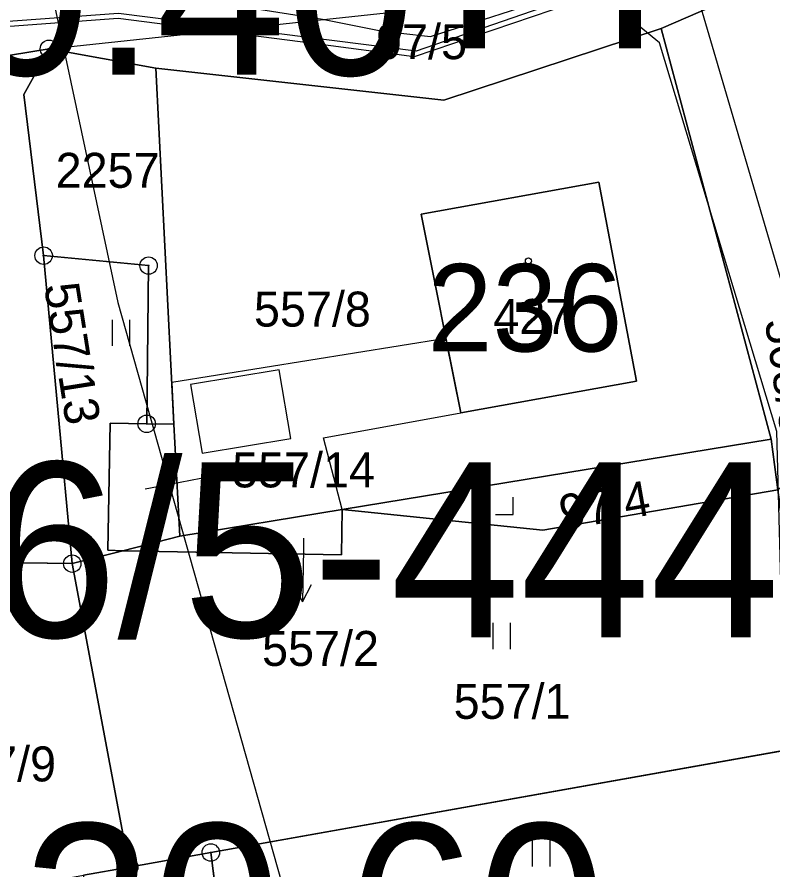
# Model space of a CAD drawing. Extents: x -706130 to -698555, y -971544 to -967260.
# Drawn here: x -704309.36 to -704266.09, y -969660.11 to -969611.32 of the extents above; entities that cross this region are included whole.
import ezdxf

# ---------------------------------------------------------------- set-up
doc = ezdxf.new("R2010")
doc.units = 0
for name, color, linetype in [('_Doplněk budov pro zastavěnost', 7, 'Continuous'), ('BPEJ I-II trida ochrany S', 7, 'Continuous'), ('Docházková izochrona - BUS S', 7, 'Continuous'), ('Docházková izochrona - VLAK N', 7, 'Continuous'), ('Hranice intravilán', 7, 'Continuous'), ('Kanalizace_stoka bez rozlišení N', 7, 'Continuous'), ('KN_Budovy', 7, 'Continuous'), ('KN_Budovy_cisla_domovni', 7, 'Continuous'), ('KN_Hranice_parcel', 7, 'Continuous'), ('KN_Parcelni cisla', 7, 'Continuous'), ('KN_Parcelni cisla_sipky', 7, 'Continuous'), ('KN_Polygon parcely', 7, 'Continuous'), ('KN_POZEMKY_13_ZASTAVENA PLOCHA', 7, 'Continuous'), ('KN_POZEMKY_14_OSTATNI PLOCHA', 7, 'Continuous'), ('KN_POZEMKY_5_ZAHRADA', 7, 'Continuous'), ('KN_POZEMKY_7_TTP', 7, 'Continuous'), ('KN_VYUZITI_12_zastavena plocha_spolecny dvur', 7, 'Continuous'), ('KN_VYUZITI_13_zastavena plocha_zboreniste', 7, 'Continuous'), ('KN_VYUZITI_17_ostatni plocha_ostatni komunikace', 7, 'Continuous'), ('KN_VYUZITI_23_ostatni plocha_manipulacni plocha', 7, 'Continuous'), ('KN_VYUZITI_26_ostatni plocha_jina plocha', 7, 'Continuous'), ('KN_Značky bodu BP', 7, 'Continuous'), ('KN_Značky budov', 7, 'Continuous'), ('KN_Značky kultur', 7, 'Continuous'), ('Nemovité kulturní památky popis', 7, 'Continuous'), ('Plochy smíšené obytné venkovské S', 7, 'Continuous'), ('Plochy verejnych prostranstvi - komunikace ostatni S', 7, 'Continuous'), ('Plynovody STL S', 7, 'Continuous'), ('Regulační bloky zastavěné S', 7, 'Continuous'), ('Regulační kódy zastavěné S', 7, 'Continuous'), ('Trasy cykloturistické N', 7, 'Continuous'), ('Vodovodní řad - přiváděcí S', 7, 'Continuous'), ('Vodovodní řady - rozváděcí S', 7, 'Continuous'), ('VÝŠKOPIS_vrstevnice hlavní', 7, 'Continuous')]:
    doc.layers.add(name, color=color, linetype=linetype)

msp = doc.modelspace()

# ---------------------------------------------------------------- linework, layer by layer
at = {"layer": '_Doplněk budov pro zastavěnost'}
for p, q in [((-704284.808, -969629.712), (-704300.502, -969632.238)), ((-704283.96, -969633.96), (-704284.808, -969629.712)), ((-704300.502, -969632.238), (-704300.38, -969634.62)), ((-704291.811, -969635.393), (-704283.96, -969633.96)), ((-704300.38, -969634.62), (-704300.05, -969641.02)), ((-704290.75, -969639.5), (-704291.811, -969635.393)), ((-704300.05, -969641.02), (-704290.75, -969639.5))]:
    msp.add_line(p, q, dxfattribs=at)
at = {"layer": 'BPEJ I-II trida ochrany S'}
for p, q in [((-704307.53, -969613.14), (-704309.74, -969613.5)), ((-704308.98, -969615.76), (-704307.53, -969613.14)), ((-704307.84, -969624.97), (-704308.98, -969615.76)), ((-704301.83, -969625.54), (-704307.84, -969624.97)), ((-704301.94, -969634.59), (-704301.83, -969625.54)), ((-704304.17, -969641.83), (-704304.03, -969634.55)), ((-704304.03, -969634.55), (-704301.94, -969634.59)), ((-704265.81, -969638.36), (-704279.27, -969640.67)), ((-704290.75, -969639.5), (-704290.79, -969642.09)), ((-704279.27, -969640.67), (-704290.75, -969639.5)), ((-704303.3, -969641.85), (-704304.17, -969641.83)), ((-704290.79, -969642.09), (-704303.3, -969641.85))]:
    msp.add_line(p, q, dxfattribs=at)
at = {"layer": 'Docházková izochrona - BUS S'}
msp.add_arc((-704475.99, -969462.395), 400, 57.53029, 230.24409, dxfattribs=at)
at = {"layer": 'Docházková izochrona - VLAK N'}
msp.add_circle((-704165.451, -969778.767), 800, dxfattribs=at)
at = {"layer": 'Hranice intravilán'}
msp.add_lwpolyline([(-704219.87, -969577.08), (-704227.94, -969580.67), (-704226.95, -969590.76), (-704227.43, -969590.87), (-704224.67, -969614.53), (-704223.58, -969621.24), (-704250.61, -969623.37), (-704260.62, -969624.16), (-704262.7, -969624.32), (-704261.282, -969635.176), (-704265.81, -969638.36), (-704279.27, -969640.67), (-704290.75, -969639.5), (-704290.79, -969642.09), (-704303.3, -969641.85), (-704304.17, -969641.83), (-704304.03, -969634.55), (-704301.94, -969634.59), (-704301.83, -969625.54), (-704307.84, -969624.97), (-704306.2, -969642.59), (-704302.94, -969659.95), (-704305.55, -969660.42)], dxfattribs=at)
at = {"layer": 'Kanalizace_stoka bez rozlišení N'}
msp.add_lwpolyline([(-704272.222, -969603.95), (-704262.665, -969636.472), (-704254.055, -969693.33)], dxfattribs=at)
at = {"layer": 'KN_Budovy'}
msp.add_lwpolyline([(-704286.23, -969622.59), (-704283.96, -969633.96), (-704273.9, -969632.15), (-704276.05, -969620.77)], close=True, dxfattribs=at)
at = {"layer": 'KN_Hranice_parcel'}
for p, q in [((-704272.49, -969611.98), (-704266.19, -969635.47)), ((-704307.53, -969613.14), (-704301.42, -969614.25)), ((-704301.42, -969614.25), (-704300.38, -969634.62)), ((-704286.23, -969622.59), (-704276.05, -969620.77)), ((-704306.2, -969642.59), (-704307.84, -969624.97)), ((-704300.38, -969634.62), (-704301.94, -969634.59)), ((-704300.38, -969634.62), (-704300.05, -969641.02)), ((-704266.19, -969635.47), (-704290.75, -969639.5)), ((-704265.81, -969638.36), (-704266.19, -969635.47)), ((-704290.75, -969639.5), (-704300.05, -969641.02)), ((-704300.05, -969641.02), (-704303.3, -969641.85)), ((-704303.3, -969641.85), (-704306.2, -969642.59)), ((-704317.46, -969642.44), (-704306.2, -969642.59)), ((-704306.2, -969642.59), (-704302.94, -969659.95)), ((-704298.27, -969659.12), (-704263.83, -969652.99)), ((-704302.94, -969659.95), (-704298.27, -969659.12)), ((-704302.94, -969659.95), (-704305.55, -969660.42))]:
    msp.add_line(p, q, dxfattribs=at)
for points in [[(-704272.49, -969611.98), (-704269.54, -969610.7), (-704266.88, -969606.8)], [(-704301.42, -969614.25), (-704284.93, -969616.08), (-704272.49, -969611.98)], [(-704328.25, -969616.65), (-704309.74, -969613.5), (-704307.53, -969613.14)], [(-704307.84, -969624.97), (-704308.98, -969615.76), (-704307.53, -969613.14)], [(-704276.05, -969620.77), (-704273.9, -969632.15), (-704283.96, -969633.96), (-704286.23, -969622.59)], [(-704301.94, -969634.59), (-704301.83, -969625.54), (-704307.84, -969624.97)], [(-704298.77, -969636.27), (-704293.69, -969635.44), (-704294.35, -969631.5), (-704299.43, -969632.35), (-704298.77, -969636.27)], [(-704303.3, -969641.85), (-704304.17, -969641.83), (-704304.03, -969634.55), (-704301.94, -969634.59)], [(-704290.75, -969639.5), (-704279.27, -969640.67), (-704265.81, -969638.36)], [(-704290.75, -969639.5), (-704290.79, -969642.09), (-704303.3, -969641.85)], [(-704296.75, -969673.71), (-704297.39, -969666.01), (-704298.27, -969659.12)]]:
    msp.add_lwpolyline(points, dxfattribs=at)
at = {"layer": 'KN_Parcelni cisla_sipky'}
for p, q in [((-704300.61, -969638.05), (-704297.664, -969637.477)), ((-704297.664, -969637.477), (-704298.743, -969637.177)), ((-704297.664, -969637.477), (-704298.552, -969638.16)), ((-704302.03, -969638.32), (-704300.61, -969638.05)), ((-704292.96, -969641.13), (-704292.97, -969641.77)), ((-704292.97, -969641.77), (-704293.022, -969644.771)), ((-704293.022, -969644.771), (-704293.506, -969643.76)), ((-704293.022, -969644.771), (-704292.504, -969643.778))]:
    msp.add_line(p, q, dxfattribs=at)
at = {"layer": 'KN_Polygon parcely'}
for points in [[(-704284.93, -969616.08), (-704272.49, -969611.98), (-704269.54, -969610.7), (-704266.88, -969606.8), (-704275.63, -969604.11), (-704290.23, -969606.72), (-704290.92, -969602.76), (-704302.05, -969604.86), (-704301.49, -969609.3), (-704307.52, -969608.79), (-704316.53, -969608.79), (-704324.91, -969609.8), (-704328.66, -969610.97), (-704328.25, -969616.65), (-704309.74, -969613.5), (-704307.53, -969613.14), (-704301.42, -969614.25)], [(-704260.08, -969644.38), (-704262.7, -969624.32), (-704265.75, -969607.15), (-704266.03, -969605.55), (-704266.88, -969606.8), (-704269.54, -969610.7), (-704272.49, -969611.98), (-704266.19, -969635.47), (-704265.81, -969638.36), (-704263.83, -969652.99), (-704259.01, -969652.15)], [(-704300.38, -969634.62), (-704300.05, -969641.02), (-704290.75, -969639.5), (-704266.19, -969635.47), (-704272.49, -969611.98), (-704284.93, -969616.08), (-704301.42, -969614.25)], [(-704320.93, -969642.56), (-704317.46, -969642.44), (-704306.2, -969642.59), (-704307.84, -969624.97), (-704308.98, -969615.76), (-704307.53, -969613.14), (-704309.74, -969613.5), (-704328.25, -969616.65), (-704330.13, -969616.97), (-704326.15, -969637.99), (-704327.45, -969642.26)], [(-704307.53, -969613.14), (-704308.98, -969615.76), (-704307.84, -969624.97), (-704301.83, -969625.54), (-704301.94, -969634.59), (-704300.38, -969634.62), (-704301.42, -969614.25)], [(-704273.9, -969632.15), (-704283.96, -969633.96), (-704286.23, -969622.59), (-704276.05, -969620.77)], [(-704286.23, -969622.59), (-704283.96, -969633.96), (-704273.9, -969632.15), (-704276.05, -969620.77)], [(-704304.17, -969641.83), (-704304.03, -969634.55), (-704301.94, -969634.59), (-704301.83, -969625.54), (-704307.84, -969624.97), (-704306.2, -969642.59), (-704303.3, -969641.85)], [(-704300.38, -969634.62), (-704301.94, -969634.59), (-704304.03, -969634.55), (-704304.17, -969641.83), (-704303.3, -969641.85), (-704300.05, -969641.02)], [(-704266.19, -969635.47), (-704290.75, -969639.5), (-704279.27, -969640.67), (-704265.81, -969638.36)], [(-704290.79, -969642.09), (-704303.3, -969641.85), (-704306.2, -969642.59), (-704302.94, -969659.95), (-704298.27, -969659.12), (-704263.83, -969652.99), (-704265.81, -969638.36), (-704279.27, -969640.67), (-704290.75, -969639.5)], [(-704303.3, -969641.85), (-704290.79, -969642.09), (-704290.75, -969639.5), (-704300.05, -969641.02)], [(-704317.92, -969662.67), (-704305.55, -969660.42), (-704302.94, -969659.95), (-704306.2, -969642.59), (-704317.46, -969642.44)], [(-704263.83, -969652.99), (-704298.27, -969659.12), (-704297.39, -969666.01), (-704296.75, -969673.71), (-704265.57, -969661.62), (-704262.81, -969660.55)], [(-704301.67, -969676.58), (-704296.27, -969674.58), (-704296.75, -969673.71), (-704297.39, -969666.01), (-704298.27, -969659.12), (-704302.94, -969659.95), (-704305.55, -969660.42), (-704304.84, -969669.64), (-704325.26, -969671.85), (-704324.81, -969677.85), (-704316.4, -969677.02), (-704316.3, -969678.02)]]:
    msp.add_lwpolyline(points, close=True, dxfattribs=at)
at = {"layer": 'KN_POZEMKY_13_ZASTAVENA PLOCHA'}
for p, q in [((-704269.54, -969610.7), (-704272.49, -969611.98)), ((-704272.49, -969611.98), (-704284.93, -969616.08)), ((-704307.53, -969613.14), (-704309.74, -969613.5)), ((-704301.42, -969614.25), (-704307.53, -969613.14)), ((-704284.93, -969616.08), (-704301.42, -969614.25)), ((-704286.23, -969622.59), (-704276.05, -969620.77)), ((-704276.05, -969620.77), (-704273.9, -969632.15)), ((-704283.96, -969633.96), (-704286.23, -969622.59)), ((-704273.9, -969632.15), (-704283.96, -969633.96)), ((-704290.75, -969639.5), (-704266.19, -969635.47)), ((-704266.19, -969635.47), (-704265.81, -969638.36)), ((-704265.81, -969638.36), (-704279.27, -969640.67)), ((-704279.27, -969640.67), (-704290.75, -969639.5))]:
    msp.add_line(p, q, dxfattribs=at)
at = {"layer": 'KN_POZEMKY_14_OSTATNI PLOCHA'}
for p, q in [((-704272.49, -969611.98), (-704269.54, -969610.7)), ((-704284.93, -969616.08), (-704272.49, -969611.98)), ((-704272.49, -969611.98), (-704266.19, -969635.47)), ((-704266.19, -969635.47), (-704272.49, -969611.98)), ((-704308.98, -969615.76), (-704307.53, -969613.14)), ((-704307.53, -969613.14), (-704301.42, -969614.25)), ((-704301.42, -969614.25), (-704284.93, -969616.08)), ((-704300.38, -969634.62), (-704301.42, -969614.25)), ((-704301.42, -969614.25), (-704300.38, -969634.62)), ((-704307.84, -969624.97), (-704308.98, -969615.76)), ((-704276.05, -969620.77), (-704286.23, -969622.59)), ((-704273.9, -969632.15), (-704276.05, -969620.77)), ((-704286.23, -969622.59), (-704283.96, -969633.96)), ((-704301.83, -969625.54), (-704307.84, -969624.97)), ((-704301.94, -969634.59), (-704301.83, -969625.54)), ((-704283.96, -969633.96), (-704273.9, -969632.15)), ((-704304.17, -969641.83), (-704304.03, -969634.55)), ((-704304.03, -969634.55), (-704301.94, -969634.59)), ((-704300.38, -969634.62), (-704301.94, -969634.59)), ((-704301.94, -969634.59), (-704300.38, -969634.62)), ((-704300.05, -969641.02), (-704300.38, -969634.62)), ((-704300.38, -969634.62), (-704300.05, -969641.02)), ((-704266.19, -969635.47), (-704290.75, -969639.5)), ((-704265.81, -969638.36), (-704266.19, -969635.47)), ((-704290.75, -969639.5), (-704300.05, -969641.02)), ((-704300.05, -969641.02), (-704290.75, -969639.5)), ((-704290.75, -969639.5), (-704290.79, -969642.09)), ((-704300.05, -969641.02), (-704303.3, -969641.85)), ((-704303.3, -969641.85), (-704300.05, -969641.02)), ((-704303.3, -969641.85), (-704304.17, -969641.83)), ((-704290.79, -969642.09), (-704303.3, -969641.85))]:
    msp.add_line(p, q, dxfattribs=at)
at = {"layer": 'KN_POZEMKY_5_ZAHRADA'}
for p, q in [((-704309.74, -969613.5), (-704307.53, -969613.14)), ((-704307.53, -969613.14), (-704308.98, -969615.76)), ((-704308.98, -969615.76), (-704307.84, -969624.97)), ((-704307.84, -969624.97), (-704306.2, -969642.59)), ((-704306.2, -969642.59), (-704317.46, -969642.44))]:
    msp.add_line(p, q, dxfattribs=at)
at = {"layer": 'KN_POZEMKY_7_TTP'}
for p, q in [((-704306.2, -969642.59), (-704307.84, -969624.97)), ((-704307.84, -969624.97), (-704301.83, -969625.54)), ((-704301.83, -969625.54), (-704301.94, -969634.59)), ((-704304.03, -969634.55), (-704304.17, -969641.83)), ((-704301.94, -969634.59), (-704304.03, -969634.55)), ((-704279.27, -969640.67), (-704265.81, -969638.36)), ((-704290.79, -969642.09), (-704290.75, -969639.5)), ((-704290.75, -969639.5), (-704279.27, -969640.67)), ((-704303.3, -969641.85), (-704306.2, -969642.59)), ((-704306.2, -969642.59), (-704303.3, -969641.85)), ((-704304.17, -969641.83), (-704303.3, -969641.85)), ((-704303.3, -969641.85), (-704290.79, -969642.09)), ((-704317.46, -969642.44), (-704306.2, -969642.59)), ((-704306.2, -969642.59), (-704302.94, -969659.95)), ((-704302.94, -969659.95), (-704306.2, -969642.59)), ((-704298.27, -969659.12), (-704263.83, -969652.99)), ((-704263.83, -969652.99), (-704298.27, -969659.12)), ((-704302.94, -969659.95), (-704298.27, -969659.12)), ((-704298.27, -969659.12), (-704302.94, -969659.95)), ((-704298.27, -969659.12), (-704297.39, -969666.01)), ((-704297.39, -969666.01), (-704298.27, -969659.12)), ((-704305.55, -969660.42), (-704302.94, -969659.95)), ((-704302.94, -969659.95), (-704305.55, -969660.42))]:
    msp.add_line(p, q, dxfattribs=at)
at = {"layer": 'KN_VYUZITI_12_zastavena plocha_spolecny dvur'}
for p, q in [((-704269.54, -969610.7), (-704272.49, -969611.98)), ((-704272.49, -969611.98), (-704284.93, -969616.08)), ((-704307.53, -969613.14), (-704309.74, -969613.5)), ((-704301.42, -969614.25), (-704307.53, -969613.14)), ((-704284.93, -969616.08), (-704301.42, -969614.25))]:
    msp.add_line(p, q, dxfattribs=at)
at = {"layer": 'KN_VYUZITI_13_zastavena plocha_zboreniste'}
for p, q in [((-704290.75, -969639.5), (-704266.19, -969635.47)), ((-704266.19, -969635.47), (-704265.81, -969638.36)), ((-704265.81, -969638.36), (-704279.27, -969640.67)), ((-704279.27, -969640.67), (-704290.75, -969639.5))]:
    msp.add_line(p, q, dxfattribs=at)
at = {"layer": 'KN_VYUZITI_17_ostatni plocha_ostatni komunikace'}
for p, q in [((-704272.49, -969611.98), (-704269.54, -969610.7)), ((-704266.19, -969635.47), (-704272.49, -969611.98)), ((-704265.81, -969638.36), (-704266.19, -969635.47))]:
    msp.add_line(p, q, dxfattribs=at)
at = {"layer": 'KN_VYUZITI_23_ostatni plocha_manipulacni plocha'}
for p, q in [((-704284.93, -969616.08), (-704272.49, -969611.98)), ((-704272.49, -969611.98), (-704266.19, -969635.47)), ((-704301.42, -969614.25), (-704284.93, -969616.08)), ((-704300.38, -969634.62), (-704301.42, -969614.25)), ((-704276.05, -969620.77), (-704286.23, -969622.59)), ((-704273.9, -969632.15), (-704276.05, -969620.77)), ((-704286.23, -969622.59), (-704283.96, -969633.96)), ((-704283.96, -969633.96), (-704273.9, -969632.15)), ((-704304.17, -969641.83), (-704304.03, -969634.55)), ((-704304.03, -969634.55), (-704301.94, -969634.59)), ((-704301.94, -969634.59), (-704300.38, -969634.62)), ((-704300.05, -969641.02), (-704300.38, -969634.62)), ((-704300.38, -969634.62), (-704300.05, -969641.02)), ((-704266.19, -969635.47), (-704290.75, -969639.5)), ((-704290.75, -969639.5), (-704300.05, -969641.02)), ((-704300.05, -969641.02), (-704290.75, -969639.5)), ((-704290.75, -969639.5), (-704290.79, -969642.09)), ((-704300.05, -969641.02), (-704303.3, -969641.85)), ((-704303.3, -969641.85), (-704300.05, -969641.02)), ((-704303.3, -969641.85), (-704304.17, -969641.83)), ((-704290.79, -969642.09), (-704303.3, -969641.85))]:
    msp.add_line(p, q, dxfattribs=at)
at = {"layer": 'KN_VYUZITI_26_ostatni plocha_jina plocha'}
for p, q in [((-704308.98, -969615.76), (-704307.53, -969613.14)), ((-704307.53, -969613.14), (-704301.42, -969614.25)), ((-704301.42, -969614.25), (-704300.38, -969634.62)), ((-704307.84, -969624.97), (-704308.98, -969615.76)), ((-704301.83, -969625.54), (-704307.84, -969624.97)), ((-704301.94, -969634.59), (-704301.83, -969625.54)), ((-704300.38, -969634.62), (-704301.94, -969634.59))]:
    msp.add_line(p, q, dxfattribs=at)
at = {"layer": 'KN_Značky bodu BP'}
for centre, radius in [((-704307.53, -969613.14), 0.5), ((-704307.53, -969613.14), 0.0303), ((-704307.84, -969624.97), 0.5), ((-704307.84, -969624.97), 0.0303), ((-704301.83, -969625.54), 0.5), ((-704301.83, -969625.54), 0.0303), ((-704301.94, -969634.59), 0.5), ((-704301.94, -969634.59), 0.0303), ((-704306.2, -969642.59), 0.5), ((-704306.2, -969642.59), 0.0303), ((-704298.27, -969659.12), 0.5), ((-704302.94, -969659.95), 0.5), ((-704298.27, -969659.12), 0.0303), ((-704302.94, -969659.95), 0.0303)]:
    msp.add_circle(centre, radius, dxfattribs=at)
at = {"layer": 'KN_Značky budov'}
msp.add_circle((-704280.087, -969625.279), 0.175, dxfattribs=at)
at = {"layer": 'KN_Značky kultur'}
for p, q in [((-704303.901, -969630.14), (-704303.901, -969628.64)), ((-704302.9, -969630.14), (-704302.9, -969628.64)), ((-704280.97, -969639.78), (-704280.97, -969638.78)), ((-704281.971, -969639.78), (-704280.97, -969639.78)), ((-704282.111, -969647.48), (-704282.111, -969645.98)), ((-704281.11, -969647.48), (-704281.11, -969645.98)), ((-704279.851, -969659.92), (-704279.851, -969658.42)), ((-704278.85, -969659.92), (-704278.85, -969658.42))]:
    msp.add_line(p, q, dxfattribs=at)
at = {"layer": 'Plochy smíšené obytné venkovské S'}
for p, q in [((-704272.49, -969611.98), (-704284.93, -969616.08)), ((-704301.42, -969614.25), (-704307.53, -969613.14)), ((-704284.93, -969616.08), (-704301.42, -969614.25))]:
    msp.add_line(p, q, dxfattribs=at)
for points in [[(-704266.88, -969606.8), (-704269.54, -969610.7), (-704272.49, -969611.98)], [(-704307.53, -969613.14), (-704309.74, -969613.5), (-704328.25, -969616.65)]]:
    msp.add_lwpolyline(points, dxfattribs=at)
at = {"layer": 'Plochy verejnych prostranstvi - komunikace ostatni S'}
for p, q in [((-704272.49, -969611.98), (-704269.54, -969610.7)), ((-704309.74, -969613.5), (-704307.53, -969613.14)), ((-704307.53, -969613.14), (-704301.42, -969614.25))]:
    msp.add_line(p, q, dxfattribs=at)
msp.add_lwpolyline([(-704301.42, -969614.25), (-704284.93, -969616.08), (-704272.49, -969611.98)], dxfattribs=at)
at = {"layer": 'Plynovody STL S'}
msp.add_lwpolyline([(-704317.19, -969611.37), (-704307.21, -969610.2), (-704298.32, -969610.44), (-704291.87, -969611.44), (-704288.72, -969612.07), (-704287.384, -969612.234), (-704285.7, -969612.44), (-704278.09, -969609.98), (-704276.604, -969609.252), (-704275.117, -969608.523), (-704261.171, -969601.689)], dxfattribs=at)
at = {"layer": 'Regulační bloky zastavěné S'}
for p, q in [((-704272.49, -969611.98), (-704284.93, -969616.08)), ((-704301.42, -969614.25), (-704307.53, -969613.14)), ((-704284.93, -969616.08), (-704301.42, -969614.25))]:
    msp.add_line(p, q, dxfattribs=at)
for points in [[(-704266.88, -969606.8), (-704269.54, -969610.7), (-704272.49, -969611.98)], [(-704307.53, -969613.14), (-704309.74, -969613.5), (-704328.25, -969616.65)]]:
    msp.add_lwpolyline(points, dxfattribs=at)
at = {"layer": 'Trasy cykloturistické N'}
msp.add_lwpolyline([(-704370.691, -969623.254), (-704351.83, -969620.18), (-704307.53, -969613.14), (-704287.695, -969611.032), (-704252.52, -969598.81), (-704242.27, -969594.08), (-704227.47, -969590.51), (-704215.3, -969590.34)], dxfattribs=at)
at = {"layer": 'Vodovodní řad - přiváděcí S'}
msp.add_lwpolyline([(-704191.27, -969572.75), (-704210.54, -969579.35), (-704225.92, -969584.99), (-704226.77, -969585.32), (-704240.51, -969590.33), (-704247.52, -969593.35), (-704257.33, -969597.94), (-704276.21, -969607.98), (-704275.501, -969609.457), (-704286.52, -969613.28), (-704303.56, -969611.11), (-704318.289, -969612.193), (-704319.92, -969612.31), (-704338.41, -969615.6), (-704362.62, -969618.56), (-704364.17, -969618.62)], dxfattribs=at)
at = {"layer": 'Vodovodní řady - rozváděcí S'}
for points in [[(-704275.38, -969609.77), (-704286.63, -969613.59), (-704292.41, -969612.84), (-704303.58, -969611.4), (-704319.36, -969612.56), (-704319.86, -969612.61), (-704338.75, -969616.13), (-704339.01, -969616.14), (-704343.41, -969616.78), (-704363.03, -969619.78), (-704363.31, -969619.58), (-704364.05, -969619.66)], [(-704264.267, -969694.855), (-704265.867, -969635.037), (-704272.584, -969612.791), (-704274.704, -969611.066), (-704275.13, -969610.23)]]:
    msp.add_lwpolyline(points, dxfattribs=at)
at = {"layer": 'VÝŠKOPIS_vrstevnice hlavní'}
msp.add_lwpolyline([(-704375.494, -969477.959), (-704361.917, -969513.301), (-704354.773, -969521.035), (-704344.095, -969524.889), (-704336.579, -969525.782), (-704330.223, -969527.828), (-704323.307, -969535.372), (-704303.591, -969627.647), (-704292.396, -969667.305), (-704286.984, -969680.737), (-704282.774, -969688.054), (-704273.915, -969699.125), (-704262.645, -969707.685), (-704252.8, -969711.109), (-704242.243, -969713.82), (-704223.41, -969716.816), (-704204.292, -969717.815), (-704171.193, -969716.816), (-704151.79, -969717.101), (-704134.098, -969719.384), (-704114.695, -969724.235), (-704099.858, -969729.942), (-704080.209, -969740.42)], dxfattribs=at)

# ---------------------------------------------------------------- texts
at = {"layer": 'KN_Budovy_cisla_domovni'}
msp.add_text('236', height=5, dxfattribs=at).set_placement((-704285.866, -969630.454))
at = {"layer": 'KN_Parcelni cisla'}
for s, p in [('97/5', (-704288.81, -969613.73)), ('2257', (-704307.15, -969621.09)), ('557/8', (-704295.8, -969629.03)), ('427', (-704282.1, -969629.45)), ('557/14', (-704297.05, -969638.23)), ('557/2', (-704295.337, -969648.443)), ('557/1', (-704284.37, -969651.47)), ('557/9', (-704313.82, -969655.049))]:
    msp.add_text(s, height=2, dxfattribs=at).set_placement(p)
for s, rotation, p in [('557/13', 279, (-704307.819, -969626.672)), ('508/8', 278, (-704266.561, -969628.678)), ('97/4', 10, (-704278.132, -969640.687))]:
    msp.add_text(s, height=2, rotation=rotation, dxfattribs=at).set_placement(p)
at = {"layer": 'Nemovité kulturní památky popis'}
msp.add_text('12846/5-4441', height=10, dxfattribs=at).set_placement((-704340.793, -969646.799))
at = {"layer": 'Regulační kódy zastavěné S'}
for s, p in [('PP', (-704284.916, -969613.118)), ('SV.2.40.40', (-704352.703, -969614.624)), ('SV.2.20.60', (-704341.785, -969667.479))]:
    msp.add_text(s, height=10, dxfattribs=at).set_placement(p)

doc.saveas('drawing.dxf')
